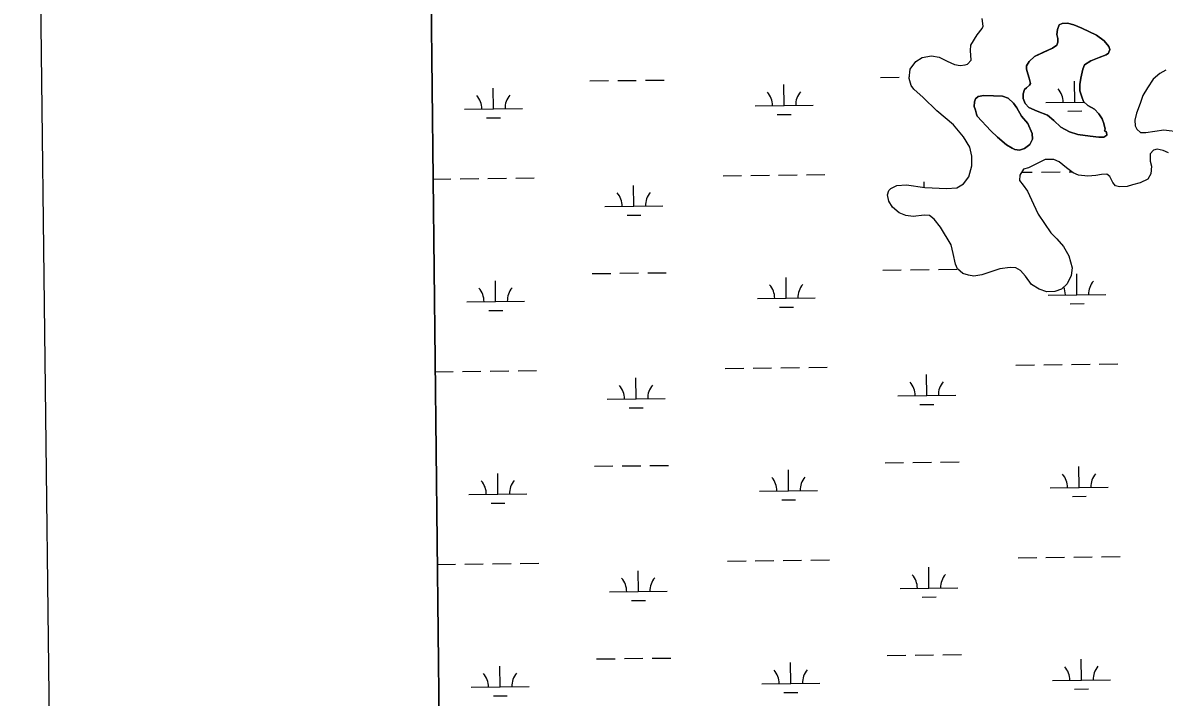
# Model space of a CAD drawing. Extents: x 3684037 to 3722149, y 433263 to 459021.
# Drawn here: x 3687377 to 3689348, y 453578 to 454742 of the extents above; entities that cross this region are included whole.
import ezdxf

# ---------------------------------------------------------------- set-up
doc = ezdxf.new("R2010")
doc.units = 0
for name, color, linetype in [('V-ANNO-SYMB', 7, 'Continuous'), ('V-GRID-FRAM', 7, 'Continuous'), ('V-TOPO-SHOR', 7, 'Continuous'), ('V-WETL-SWMP', 7, 'Continuous')]:
    doc.layers.add(name, color=color, linetype=linetype)

msp = doc.modelspace()

# ---------------------------------------------------------------- linework, layer by layer
at = {"layer": 'V-ANNO-SYMB'}
msp.add_lwpolyline([(3687643.7, 434503.3), (3720724.7, 434888.3), (3720458, 457803.3), (3687377.1, 457418.4), (3687643.7, 434503.3)], dxfattribs=at)
at = {"layer": 'V-GRID-FRAM'}
msp.add_lwpolyline([(3688058.9, 456858.9), (3719789.3, 457228.1), (3720008.8, 439046.9), (3688262.6, 438677.5), (3688058.9, 456858.9)], dxfattribs=at)
at = {"layer": 'V-TOPO-SHOR'}
for points in [[(3689081.8, 454319.9), (3689064.2, 454317.9), (3689033, 454307.3), (3689019.3, 454305.3), (3689009.8, 454306.7), (3689000.3, 454309.9), (3688990.8, 454317.4), (3688987.4, 454326), (3688983.5, 454344.4), (3688980.1, 454359.1), (3688961.9, 454389.8), (3688950.9, 454403.5), (3688942.8, 454410), (3688933.3, 454410.4), (3688914.4, 454408), (3688902, 454409.8), (3688890.2, 454414.4), (3688878.7, 454423.9), (3688872.5, 454434.7), (3688870.1, 454445.6), (3688872.4, 454452.7), (3688876.1, 454456.5), (3688886.1, 454461.8), (3688903.1, 454462.9), (3688934.4, 454458.3), (3688971.9, 454456.2), (3688989.9, 454457.3), (3689001.2, 454464.4), (3689010.6, 454476.3), (3689015.7, 454495.8), (3689015.6, 454512.4), (3689012.2, 454527.5), (3689001.2, 454545.5), (3688984, 454566.2), (3688955.4, 454590.2), (3688931.6, 454613.3), (3688915.4, 454627.9), (3688911, 454634), (3688907.7, 454646.3), (3688909.4, 454662.4), (3688918.8, 454675.8), (3688929.7, 454682.5), (3688946.3, 454685.4), (3688959.6, 454683.1), (3688973.3, 454676.1), (3688985.7, 454670.5), (3688995.7, 454668.7), (3689004.2, 454669.7), (3689008.5, 454671.1), (3689014.6, 454677.8), (3689013.5, 454694.9), (3689013.9, 454703.9), (3689024.7, 454721.9), (3689033.7, 454732.9), (3689035.5, 454736.7), (3689033.5, 454750)], [(3689246, 454559), (3689243.5, 454568.9), (3689240.6, 454576.9), (3689234.9, 454585.4), (3689227.3, 454593.4), (3689215.9, 454599.9), (3689208.8, 454606.5), (3689205.4, 454614.5), (3689202.5, 454624.9), (3689202, 454635.8), (3689203.8, 454646.6), (3689207.5, 454662.3), (3689210.3, 454669.8), (3689221.1, 454677), (3689235.7, 454682.8), (3689247.5, 454687.1), (3689251.7, 454690), (3689254.1, 454696.6), (3689252.1, 454701.3), (3689244.5, 454711.6), (3689230.8, 454721), (3689205.6, 454733.1), (3689191.9, 454739.2), (3689181, 454742), (3689172, 454741.4), (3689166.4, 454739), (3689163.6, 454731), (3689162.7, 454722.5), (3689164.2, 454715.4), (3689164.2, 454709.2), (3689162.3, 454704), (3689154.8, 454698.8), (3689139.3, 454691.6), (3689123.7, 454684.4), (3689114.8, 454675.9), (3689110.1, 454668.3), (3689110.1, 454662.6), (3689112.6, 454654.1), (3689115, 454646.6), (3689116.9, 454637.6), (3689115.5, 454634.7), (3689110.3, 454630), (3689106.6, 454627.1), (3689104.3, 454620), (3689104.3, 454611.5), (3689108.1, 454603), (3689113.9, 454596.5), (3689128.6, 454589.9), (3689146.1, 454583), (3689157.5, 454574), (3689169.4, 454562.3), (3689184.1, 454554.4), (3689198.7, 454549.7), (3689220, 454546.6), (3689235.2, 454544.8), (3689243.7, 454545.3), (3689248.9, 454548.2), (3689248.4, 454553.4), (3689245, 454556.6), (3689246, 454559)], [(3689350.5, 454660.5), (3689340.1, 454654.7), (3689328.8, 454645.2), (3689319, 454630.4), (3689311, 454617.1), (3689306.3, 454603.3), (3689299.8, 454586.2), (3689297, 454574.4), (3689297.6, 454564.4), (3689300.5, 454558.7), (3689307.1, 454553.1), (3689316.1, 454553.1), (3689347.4, 454557.6), (3689375.4, 454554.5)], [(3689025.1, 454581.2), (3689048.4, 454555.9), (3689059.8, 454545.1), (3689075.5, 454531.9), (3689085.5, 454525.9), (3689089.7, 454523.5), (3689097.8, 454522.6), (3689106.7, 454525.5), (3689115.7, 454532.2), (3689120.4, 454541.7), (3689119.8, 454551.6), (3689112.6, 454568.6), (3689101.7, 454581.3), (3689093.5, 454595.4), (3689087.4, 454603.9), (3689078.3, 454612.3), (3689068.8, 454616), (3689053.2, 454616.4), (3689036.7, 454617.2), (3689026.8, 454615.3), (3689022.1, 454611), (3689020.2, 454606.3), (3689019.8, 454598.2), (3689022.2, 454591.6), (3689023.7, 454585), (3689025.1, 454581.2)], [(3689355.4, 454517.8), (3689346.4, 454522.1), (3689335.9, 454524.4), (3689329.3, 454522.4), (3689323.7, 454516.2), (3689323.7, 454503.4), (3689326.2, 454494.9), (3689324.8, 454481.6), (3689319.7, 454472.6), (3689306.4, 454465.9), (3689293.2, 454463), (3689283.7, 454460), (3689270.5, 454459.5), (3689263.8, 454460.9), (3689259, 454467), (3689254.2, 454476.9), (3689249, 454481.2), (3689239.5, 454480.6), (3689229.6, 454478.7), (3689215.8, 454477.6), (3689200.2, 454479.4), (3689190.7, 454483.2), (3689179.3, 454492.1), (3689166.4, 454502.4), (3689157.4, 454506.2), (3689142.2, 454506.6), (3689127.6, 454498.9), (3689113.8, 454492.2), (3689104.9, 454489.7), (3689098.8, 454479.3), (3689098.3, 454470.3), (3689104.1, 454462.2), (3689111.7, 454451.9), (3689122.3, 454429.2), (3689130, 454412.2), (3689152, 454379.6), (3689162.5, 454369.2), (3689174, 454356), (3689183.1, 454340), (3689188.9, 454319.2), (3689187.1, 454306.4), (3689180.5, 454291.6), (3689170.6, 454282.5), (3689158.8, 454278.7), (3689145.5, 454278.1), (3689131.8, 454282.3), (3689118.9, 454290.8), (3689108.4, 454304.9), (3689099.8, 454314.8), (3689091.7, 454319.5), (3689081.8, 454319.9)]]:
    msp.add_lwpolyline(points, dxfattribs=at)
at = {"layer": 'V-WETL-SWMP'}
for p, q in [((3688078.7, 455097.6), (3688104.4, 452798.1)), ((3689035.5, 454736.7), (3689033.5, 454750)), ((3689024.7, 454721.9), (3689033.7, 454732.9)), ((3689033.7, 454732.9), (3689035.5, 454736.7)), ((3689013.5, 454694.9), (3689013.9, 454703.9)), ((3689013.9, 454703.9), (3689024.7, 454721.9)), ((3688929.7, 454682.5), (3688946.3, 454685.4)), ((3688946.3, 454685.4), (3688959.6, 454683.1)), ((3688959.6, 454683.1), (3688973.3, 454676.1)), ((3689014.6, 454677.8), (3689013.5, 454694.9)), ((3688909.4, 454662.4), (3688918.8, 454675.8)), ((3688918.8, 454675.8), (3688929.7, 454682.5)), ((3688973.3, 454676.1), (3688985.7, 454670.5)), ((3688985.7, 454670.5), (3688995.7, 454668.7)), ((3688995.7, 454668.7), (3689004.2, 454669.7)), ((3689004.2, 454669.7), (3689008.5, 454671.1)), ((3689008.5, 454671.1), (3689014.6, 454677.8)), ((3688452.2, 454643.3), (3688484.2, 454643.7)), ((3688858.1, 454648), (3688890.1, 454648.4)), ((3688906.1, 454648.6), (3688907.9, 454648.6)), ((3688907.7, 454646.3), (3688909.4, 454662.4)), ((3688911, 454634), (3688907.7, 454646.3)), ((3689328.8, 454645.2), (3689319, 454630.4)), ((3689340.1, 454654.7), (3689328.8, 454645.2)), ((3689350.5, 454660.5), (3689340.1, 454654.7)), ((3688189.7, 454593.8), (3688189.3, 454629.8)), ((3688356.2, 454642.2), (3688388.2, 454642.6)), ((3688404.2, 454642.7), (3688436.2, 454643.1)), ((3688691.5, 454599.7), (3688691.1, 454635.7)), ((3688915.4, 454627.9), (3688911, 454634)), ((3688931.6, 454613.3), (3688915.4, 454627.9)), ((3689193.4, 454605.5), (3689193, 454641.5)), ((3689319, 454630.4), (3689311, 454617.1)), ((3688955.4, 454590.2), (3688931.6, 454613.3)), ((3689143.4, 454604.9), (3689209.7, 454605.7)), ((3689311, 454617.1), (3689306.3, 454603.3)), ((3688139.7, 454593.2), (3688239.7, 454594.4)), ((3688641.5, 454599.1), (3688741.5, 454600.2)), ((3688984, 454566.2), (3688955.4, 454590.2)), ((3689181.6, 454589.9), (3689205.6, 454590.2)), ((3689299.8, 454586.2), (3689297, 454574.4)), ((3689306.3, 454603.3), (3689299.8, 454586.2)), ((3688177.8, 454578.3), (3688201.8, 454578.5)), ((3688679.7, 454584.1), (3688703.7, 454584.4)), ((3689001.2, 454545.5), (3688984, 454566.2)), ((3689297, 454574.4), (3689297.6, 454564.4)), ((3689012.2, 454527.5), (3689001.2, 454545.5)), ((3689297.6, 454564.4), (3689300.5, 454558.7)), ((3689300.5, 454558.7), (3689307.1, 454553.1)), ((3689307.1, 454553.1), (3689316.1, 454553.1)), ((3689316.1, 454553.1), (3689347.4, 454557.6)), ((3689347.4, 454557.6), (3689375.4, 454554.5)), ((3689015.6, 454512.4), (3689012.2, 454527.5)), ((3689015.7, 454495.8), (3689015.6, 454512.4)), ((3689142.2, 454506.6), (3689127.6, 454498.9)), ((3689157.4, 454506.2), (3689142.2, 454506.6)), ((3689166.4, 454502.4), (3689157.4, 454506.2)), ((3689329.3, 454522.4), (3689323.7, 454516.2)), ((3689323.7, 454516.2), (3689323.7, 454503.4)), ((3689335.9, 454524.4), (3689329.3, 454522.4)), ((3689346.4, 454522.1), (3689335.9, 454524.4)), ((3689355.4, 454517.8), (3689346.4, 454522.1)), ((3689010.6, 454476.3), (3689015.7, 454495.8)), ((3689104.9, 454489.7), (3689098.8, 454479.3)), ((3689113.8, 454492.2), (3689104.9, 454489.7)), ((3689127.6, 454498.9), (3689113.8, 454492.2)), ((3689179.3, 454492.1), (3689166.4, 454502.4)), ((3689190.7, 454483.2), (3689179.3, 454492.1)), ((3689323.7, 454503.4), (3689326.2, 454494.9)), ((3689326.2, 454494.9), (3689324.8, 454481.6)), ((3688085.7, 454472.5), (3688116.2, 454472.9)), ((3688132.2, 454473.1), (3688164.2, 454473.4)), ((3688180.2, 454473.6), (3688212.2, 454474)), ((3688228.2, 454474.2), (3688260.2, 454474.6)), ((3688586.1, 454478.4), (3688618.1, 454478.7)), ((3688634.1, 454478.9), (3688666.1, 454479.3)), ((3688682.1, 454479.5), (3688714.1, 454479.8)), ((3688730.1, 454480), (3688762.1, 454480.4)), ((3688933.7, 454458.4), (3688933.6, 454467.7)), ((3689001.2, 454464.4), (3689010.6, 454476.3)), ((3689098.8, 454479.3), (3689098.3, 454470.3)), ((3689098.3, 454470.3), (3689104.1, 454462.2)), ((3689101.7, 454484.4), (3689120, 454484.6)), ((3689136, 454484.8), (3689168, 454485.1)), ((3689184, 454485.3), (3689187.9, 454485.4)), ((3689200.2, 454479.4), (3689190.7, 454483.2)), ((3689215.8, 454477.6), (3689200.2, 454479.4)), ((3689229.6, 454478.7), (3689215.8, 454477.6)), ((3689239.5, 454480.6), (3689229.6, 454478.7)), ((3689249, 454481.2), (3689239.5, 454480.6)), ((3689254.2, 454476.9), (3689249, 454481.2)), ((3689259, 454467), (3689254.2, 454476.9)), ((3689263.8, 454460.9), (3689259, 454467)), ((3689319.7, 454472.6), (3689306.4, 454465.9)), ((3689324.8, 454481.6), (3689319.7, 454472.6)), ((3688432.1, 454425.8), (3688431.7, 454461.8)), ((3688870.1, 454445.6), (3688872.4, 454452.7)), ((3688872.4, 454452.7), (3688876.1, 454456.5)), ((3688876.1, 454456.5), (3688886.1, 454461.8)), ((3688886.1, 454461.8), (3688903.1, 454462.9)), ((3688903.1, 454462.9), (3688934.4, 454458.3)), ((3688934.4, 454458.3), (3688971.9, 454456.2)), ((3688971.9, 454456.2), (3688989.9, 454457.3)), ((3688989.9, 454457.3), (3689001.2, 454464.4)), ((3689104.1, 454462.2), (3689111.7, 454451.9)), ((3689111.7, 454451.9), (3689122.3, 454429.2)), ((3689270.5, 454459.5), (3689263.8, 454460.9)), ((3689283.7, 454460), (3689270.5, 454459.5)), ((3689293.2, 454463), (3689283.7, 454460)), ((3689306.4, 454465.9), (3689293.2, 454463)), ((3688872.5, 454434.7), (3688870.1, 454445.6)), ((3688878.7, 454423.9), (3688872.5, 454434.7)), ((3689122.3, 454429.2), (3689130, 454412.2)), ((3688382.1, 454425.2), (3688482.1, 454426.4)), ((3688420.3, 454410.2), (3688444.3, 454410.5)), ((3688890.2, 454414.4), (3688878.7, 454423.9)), ((3688902, 454409.8), (3688890.2, 454414.4)), ((3688914.4, 454408), (3688902, 454409.8)), ((3688933.3, 454410.4), (3688914.4, 454408)), ((3688942.8, 454410), (3688933.3, 454410.4)), ((3688950.9, 454403.5), (3688942.8, 454410)), ((3689130, 454412.2), (3689152, 454379.6)), ((3688961.9, 454389.8), (3688950.9, 454403.5)), ((3688980.1, 454359.1), (3688961.9, 454389.8)), ((3689152, 454379.6), (3689162.5, 454369.2)), ((3689162.5, 454369.2), (3689174, 454356)), ((3688983.5, 454344.4), (3688980.1, 454359.1)), ((3689174, 454356), (3689183.1, 454340)), ((3688987.4, 454326), (3688983.5, 454344.4)), ((3689183.1, 454340), (3689188.9, 454319.2)), ((3688360.1, 454309.5), (3688392.1, 454309.9)), ((3688408, 454310.1), (3688440, 454310.5)), ((3688456, 454310.7), (3688488, 454311)), ((3688861.9, 454315.4), (3688893.9, 454315.8)), ((3688909.9, 454315.9), (3688941.9, 454316.3)), ((3688957.9, 454316.5), (3688989.9, 454316.9)), ((3688990.8, 454317.4), (3688987.4, 454326)), ((3689000.3, 454309.9), (3688990.8, 454317.4)), ((3689009.8, 454306.7), (3689000.3, 454309.9)), ((3689064.2, 454317.9), (3689033, 454307.3)), ((3689081.8, 454319.9), (3689064.2, 454317.9)), ((3689091.7, 454319.5), (3689081.8, 454319.9)), ((3689099.8, 454314.8), (3689091.7, 454319.5)), ((3689108.4, 454304.9), (3689099.8, 454314.8)), ((3689188.9, 454319.2), (3689187.1, 454306.4)), ((3689197.3, 454272.8), (3689196.9, 454308.8)), ((3688193.5, 454261.2), (3688193.1, 454297.2)), ((3688695.4, 454267), (3688695, 454303)), ((3689019.3, 454305.3), (3689009.8, 454306.7)), ((3689033, 454307.3), (3689019.3, 454305.3)), ((3689118.9, 454290.8), (3689108.4, 454304.9)), ((3689131.8, 454282.3), (3689118.9, 454290.8)), ((3689180.5, 454291.6), (3689170.6, 454282.5)), ((3689187.1, 454306.4), (3689180.5, 454291.6)), ((3689145.5, 454278.1), (3689131.8, 454282.3)), ((3689158.8, 454278.7), (3689145.5, 454278.1)), ((3689147.3, 454272.3), (3689247.3, 454273.4)), ((3689170.6, 454282.5), (3689158.8, 454278.7)), ((3688143.5, 454260.6), (3688243.5, 454261.7)), ((3688645.4, 454266.4), (3688745.4, 454267.6)), ((3688683.6, 454251.4), (3688707.6, 454251.7)), ((3689185.5, 454257.3), (3689209.5, 454257.6)), ((3688181.7, 454245.6), (3688205.7, 454245.9)), ((3689091.8, 454151.5), (3689123.8, 454151.9)), ((3689139.8, 454152.1), (3689171.8, 454152.5)), ((3689187.8, 454152.7), (3689219.8, 454153)), ((3689235.8, 454153.2), (3689267.8, 454153.6)), ((3688089.4, 454139.9), (3688120.1, 454140.2)), ((3688136.1, 454140.4), (3688168.1, 454140.8)), ((3688184.1, 454141), (3688216.1, 454141.4)), ((3688232.1, 454141.5), (3688264.1, 454141.9)), ((3688590, 454145.7), (3688622, 454146.1)), ((3688638, 454146.3), (3688670, 454146.6)), ((3688686, 454146.8), (3688718, 454147.2)), ((3688734, 454147.4), (3688766, 454147.7)), ((3688937.9, 454099), (3688937.4, 454135)), ((3688436, 454093.2), (3688435.6, 454129.2)), ((3688386, 454092.6), (3688486, 454093.7)), ((3688887.9, 454098.4), (3688987.9, 454099.6)), ((3688424.2, 454077.6), (3688448.2, 454077.9)), ((3688926, 454083.4), (3688950, 454083.7)), ((3688363.9, 453976.9), (3688395.9, 453977.3)), ((3688411.9, 453977.4), (3688443.9, 453977.8)), ((3688459.9, 453978), (3688491.9, 453978.4)), ((3688865.8, 453982.7), (3688897.8, 453983.1)), ((3688913.8, 453983.3), (3688945.8, 453983.7)), ((3688961.8, 453983.8), (3688993.8, 453984.2)), ((3689201.2, 453940.2), (3689200.7, 453976.2)), ((3688197.4, 453928.5), (3688197, 453964.5)), ((3688699.3, 453934.4), (3688698.9, 453970.4)), ((3688649.3, 453933.8), (3688749.3, 453934.9)), ((3689151.2, 453939.6), (3689251.2, 453940.8)), ((3688147.4, 453927.9), (3688247.4, 453929.1)), ((3688687.5, 453918.8), (3688711.5, 453919.1)), ((3689189.3, 453924.6), (3689213.3, 453924.9)), ((3688185.6, 453912.9), (3688209.6, 453913.2)), ((3689095.7, 453818.9), (3689127.7, 453819.3)), ((3689143.7, 453819.4), (3689175.7, 453819.8)), ((3689191.7, 453820), (3689223.7, 453820.4)), ((3689239.7, 453820.6), (3689271.7, 453820.9)), ((3688093.1, 453807.2), (3688124, 453807.6)), ((3688140, 453807.8), (3688172, 453808.1)), ((3688188, 453808.3), (3688220, 453808.7)), ((3688236, 453808.9), (3688268, 453809.3)), ((3688439.9, 453760.5), (3688439.4, 453796.5)), ((3688593.8, 453813), (3688625.8, 453813.4)), ((3688641.8, 453813.6), (3688673.8, 453814)), ((3688689.8, 453814.2), (3688721.8, 453814.5)), ((3688737.8, 453814.7), (3688769.8, 453815.1)), ((3688941.7, 453766.4), (3688941.3, 453802.3)), ((3688389.9, 453759.9), (3688489.9, 453761.1)), ((3688891.7, 453765.8), (3688991.7, 453766.9)), ((3688428, 453744.9), (3688452, 453745.2)), ((3688929.9, 453750.8), (3688953.9, 453751.1)), ((3688367.8, 453644.2), (3688399.8, 453644.6)), ((3688415.8, 453644.8), (3688447.8, 453645.2)), ((3688463.8, 453645.4), (3688495.8, 453645.7)), ((3688869.7, 453650.1), (3688901.7, 453650.4)), ((3688917.7, 453650.6), (3688949.7, 453651)), ((3688965.7, 453651.2), (3688997.7, 453651.6)), ((3689205, 453607.5), (3689204.6, 453643.5)), ((3688201.3, 453595.9), (3688200.9, 453631.9)), ((3688703.2, 453601.7), (3688702.7, 453637.7)), ((3688653.2, 453601.1), (3688753.2, 453602.3)), ((3689155, 453607), (3689255, 453608.1)), ((3688151.3, 453595.3), (3688251.3, 453596.4)), ((3688189.5, 453580.3), (3688213.5, 453580.6)), ((3688691.3, 453586.1), (3688715.3, 453586.4)), ((3689193.2, 453592), (3689217.2, 453592.3))]:
    msp.add_line(p, q, dxfattribs=at)
for points in [[(3689246, 454559), (3689245, 454556.6), (3689248.3, 454553.4), (3689248.9, 454548.2), (3689243.7, 454545.3), (3689235.2, 454544.8), (3689220, 454546.6), (3689198.7, 454549.7), (3689184.1, 454554.4), (3689169.4, 454562.3), (3689157.5, 454574), (3689146.1, 454583), (3689128.6, 454589.9), (3689113.9, 454596.5), (3689108.1, 454603), (3689104.3, 454611.5), (3689104.3, 454620), (3689106.6, 454627.1), (3689110.3, 454630), (3689115.5, 454634.7), (3689116.9, 454637.6), (3689115, 454646.6), (3689112.6, 454654.1), (3689110.1, 454662.6), (3689110.1, 454668.3), (3689114.8, 454675.9), (3689123.7, 454684.4), (3689154.8, 454698.8), (3689162.3, 454704), (3689164.2, 454709.2), (3689164.2, 454715.4), (3689162.7, 454722.5), (3689163.6, 454731), (3689166.4, 454739), (3689172, 454741.4), (3689181, 454742), (3689191.9, 454739.2), (3689205.6, 454733.1), (3689230.8, 454721), (3689244.5, 454711.6), (3689252.1, 454701.3), (3689254.1, 454696.6), (3689251.7, 454690), (3689247.5, 454687.1), (3689235.7, 454682.8), (3689221.1, 454677), (3689210.3, 454669.8), (3689207.5, 454662.3), (3689203.8, 454646.6), (3689202, 454635.8), (3689202.5, 454624.9), (3689205.4, 454614.5), (3689208.8, 454606.5), (3689215.9, 454599.9), (3689227.3, 454593.4), (3689234.9, 454585.4), (3689240.6, 454576.9), (3689243.5, 454568.9)], [(3689048.4, 454555.9), (3689025.1, 454581.2), (3689023.7, 454585), (3689022.2, 454591.6), (3689019.8, 454598.2), (3689020.2, 454606.3), (3689022.1, 454611), (3689026.8, 454615.3), (3689036.7, 454617.2), (3689053.2, 454616.4), (3689068.8, 454616), (3689078.3, 454612.3), (3689087.4, 454603.9), (3689093.5, 454595.4), (3689101.7, 454581.3), (3689112.6, 454568.6), (3689119.8, 454551.6), (3689120.4, 454541.7), (3689115.7, 454532.2), (3689106.7, 454525.5), (3689097.8, 454522.6), (3689089.7, 454523.5), (3689085.5, 454525.9), (3689075.5, 454531.9), (3689059.8, 454545.1)]]:
    msp.add_lwpolyline(points, close=True, dxfattribs=at)
for centre, start, end in [((3689138.2, 454605.3), 359.8949, 41.4385), ((3688134.4, 454593.7), 359.8949, 41.4385), ((3688244.9, 454594.9), 139.8949, 181.4385), ((3688636.3, 454599.5), 359.8949, 41.4385), ((3688746.8, 454600.8), 139.8949, 181.4385), ((3688376.9, 454425.6), 359.8949, 41.4385), ((3688487.3, 454426.9), 139.8949, 181.4385), ((3688640.2, 454266.8), 359.8949, 41.4385), ((3688750.6, 454268.1), 139.8949, 181.4385), ((3689252.5, 454274), 139.8949, 181.4385), ((3688138.3, 454261), 359.8949, 41.4385), ((3688248.8, 454262.3), 139.8949, 181.4385), ((3689142, 454272.7), 359.8949, 22.546), ((3688380.7, 454093), 359.8949, 41.4385), ((3688491.2, 454094.3), 139.8949, 181.4385), ((3688882.6, 454098.8), 359.8949, 41.4385), ((3688993.1, 454100.1), 139.8949, 181.4385), ((3688644, 453934.2), 359.8949, 41.4385), ((3688754.5, 453935.5), 139.8949, 181.4385), ((3689145.9, 453940), 359.8949, 41.4385), ((3689256.4, 453941.3), 139.8949, 181.4385), ((3688142.2, 453928.3), 359.8949, 41.4385), ((3688252.6, 453929.6), 139.8949, 181.4385), ((3688384.6, 453760.3), 359.8949, 41.4385), ((3688495.1, 453761.6), 139.8949, 181.4385), ((3688886.5, 453766.2), 359.8949, 41.4385), ((3688997, 453767.5), 139.8949, 181.4385), ((3688146, 453595.7), 359.8949, 41.4385), ((3688256.5, 453597), 139.8949, 181.4385), ((3688647.9, 453601.5), 359.8949, 41.4385), ((3688758.4, 453602.8), 139.8949, 181.4385), ((3689149.8, 453607.4), 359.8949, 41.4385), ((3689260.3, 453608.7), 139.8949, 181.4385)]:
    msp.add_arc(centre, 35.2, start, end, dxfattribs=at)

doc.saveas('drawing.dxf')
